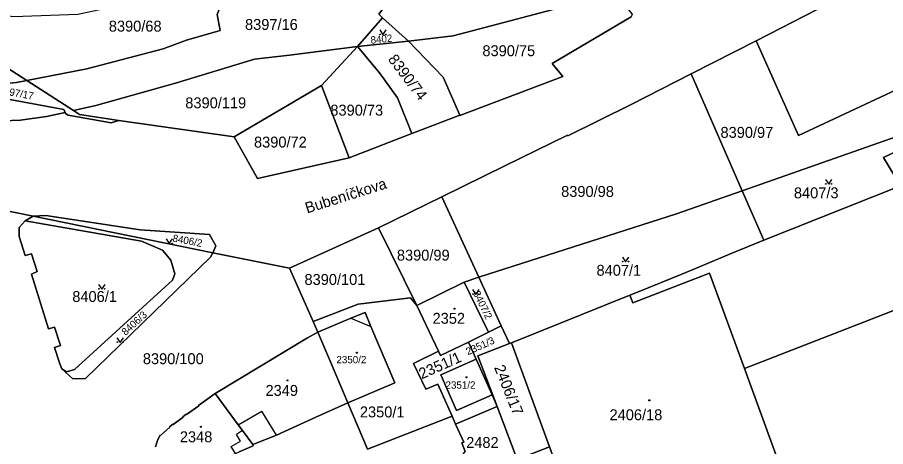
# Model space of a CAD drawing. Extents: x -596233 to -595156, y -1161235 to -1159375.
# Drawn here: x -595787.2 to -595651.9, y -1160390.1 to -1160323.2 of the extents above; entities that cross this region are included whole.
import ezdxf

# ---------------------------------------------------------------- set-up
doc = ezdxf.new("R2010")
doc.units = 0
for name, color, linetype in [('KN_CAR_KR', 7, 'Continuous'), ('KN_KULTURY', 7, 'Continuous'), ('KN_PARC_CIS_POZ', 7, 'Continuous'), ('KN_PARC_CIS_STAV', 7, 'Continuous'), ('KN_PARC_PLOCHA', 7, 'Continuous'), ('KN_ULICE', 7, 'Continuous'), ('parcely_l', 7, 'Continuous')]:
    doc.layers.add(name, color=color, linetype=linetype)

msp = doc.modelspace()

# ---------------------------------------------------------------- linework, layer by layer
at = {"layer": 'KN_CAR_KR'}
for points in [[(-595735.21, -1160370.08), (-595732.08, -1160371.33)], [(-595752.74, -1160386.67), (-595749.06, -1160384.54)], [(-595746.78, -1160388.27), (-595749.06, -1160384.54)], [(-595752.1, -1160387.53), (-595753, -1160388.2)], [(-595752.4, -1160389.21), (-595753, -1160388.2)], [(-595753.83, -1160390.06), (-595752.4, -1160389.21)], [(-595753.2, -1160391.12), (-595753.83, -1160390.06)]]:
    msp.add_lwpolyline(points, dxfattribs=at)
at = {"layer": 'KN_KULTURY'}
for points in [[(-595730.7218, -1160325.1516), (-595730.2218, -1160325.9016), (-595729.7218, -1160325.1516)], [(-595661.3018, -1160348.4516), (-595660.8018, -1160349.2016), (-595660.3018, -1160348.4516)], [(-595763.9918, -1160357.7016), (-595763.4918, -1160358.4516), (-595762.9918, -1160357.7016)], [(-595692.9218, -1160360.5516), (-595692.4218, -1160361.3016), (-595691.9218, -1160360.5516)], [(-595774.5018, -1160364.7916), (-595774.0018, -1160365.5416), (-595773.5018, -1160364.7916)], [(-595716.2518, -1160365.6016), (-595715.7518, -1160366.3516), (-595715.2518, -1160365.6016)], [(-595771.6418, -1160373.1016), (-595771.1418, -1160373.8516), (-595770.6418, -1160373.1016)]]:
    msp.add_lwpolyline(points, dxfattribs=at)
for centre, radius in [((-595730.672, -1160325.8514), 0.05), ((-595729.7726, -1160325.8514), 0.05), ((-595661.252, -1160349.1514), 0.05), ((-595660.3526, -1160349.1514), 0.05), ((-595763.942, -1160358.4014), 0.05), ((-595763.0426, -1160358.4014), 0.05), ((-595692.872, -1160361.2514), 0.05), ((-595691.9726, -1160361.2514), 0.05), ((-595774.452, -1160365.4914), 0.05), ((-595773.5526, -1160365.4914), 0.05), ((-595716.202, -1160366.3014), 0.05), ((-595715.3026, -1160366.3014), 0.05), ((-595719.07, -1160368.58), 0.09), ((-595719.07, -1160368.58), 0.0398), ((-595771.592, -1160373.8014), 0.05), ((-595770.6926, -1160373.8014), 0.05), ((-595734.28, -1160375.44), 0.09), ((-595734.28, -1160375.44), 0.0398), ((-595717.2, -1160379.26), 0.09), ((-595717.2, -1160379.26), 0.0398), ((-595745.09, -1160379.75), 0.09), ((-595745.09, -1160379.75), 0.0398), ((-595688.73, -1160382.86), 0.09), ((-595688.73, -1160382.86), 0.0398), ((-595758.59, -1160386.99), 0.09), ((-595758.59, -1160386.99), 0.0398)]:
    msp.add_circle(centre, radius, dxfattribs=at)
at = {"layer": 'KN_PARC_PLOCHA'}
for points in [[(-595696.7, -1160316.32), (-595698.79, -1160320.68), (-595719.3, -1160326.09), (-595726.25, -1160326.91), (-595730.28, -1160323.27), (-595730.87, -1160322.7), (-595721.74, -1160310.75), (-595722.24, -1160310.2), (-595721.39, -1160308.65), (-595718.1, -1160307.32), (-595709.18, -1160302.14), (-595701.52, -1160310.49)], [(-595607.74, -1160329.05), (-595640.72, -1160338.42), (-595642.49, -1160339.05), (-595645.49, -1160332.25), (-595665.52, -1160341.58), (-595672.11, -1160326.84), (-595662.59, -1160322), (-595652.4, -1160316.87), (-595642.28, -1160311.6), (-595627.5, -1160304.24), (-595622.25, -1160301.58), (-595616.11, -1160318.29), (-595619.53, -1160319.78), (-595615.46, -1160328.52), (-595609.14, -1160325.74)], [(-595721.39, -1160308.65), (-595734.86, -1160314.1), (-595753.34, -1160320.19), (-595755.41, -1160321.18), (-595756.05, -1160322.78), (-595755.55, -1160325.27), (-595760.81, -1160326.77), (-595764.44, -1160328.1), (-595776.34, -1160331.2), (-595785.69, -1160333.05), (-595794.9, -1160327.13), (-595805.62, -1160320.32), (-595787.76, -1160323.08), (-595777.71, -1160322.71), (-595764.1, -1160319.75), (-595751.25, -1160316.43), (-595735.86, -1160311.37), (-595719.4, -1160304.76), (-595720.4, -1160306.86)], [(-595730.28, -1160323.27), (-595734.18, -1160327.74), (-595744.79, -1160329.11), (-595750.24, -1160329.73), (-595762.5, -1160333.43), (-595774.91, -1160336.92), (-595778.4, -1160337.71), (-595785.69, -1160333.05), (-595776.34, -1160331.2), (-595764.44, -1160328.1), (-595760.81, -1160326.77), (-595755.55, -1160325.27), (-595756.05, -1160322.78), (-595755.41, -1160321.18), (-595753.34, -1160320.19), (-595734.86, -1160314.1), (-595721.39, -1160308.65), (-595722.24, -1160310.2), (-595721.74, -1160310.75), (-595730.87, -1160322.7)], [(-595691.57, -1160323.14), (-595703.87, -1160330.38), (-595702.21, -1160332.4), (-595718.23, -1160338.47), (-595718.26, -1160338.42), (-595720.82, -1160332.54), (-595726.25, -1160326.91), (-595719.3, -1160326.09), (-595698.79, -1160320.68), (-595696.7, -1160316.32), (-595691.41, -1160322.71)], [(-595726.25, -1160326.91), (-595734.18, -1160327.74), (-595730.28, -1160323.27)], [(-595642.49, -1160339.05), (-595674.25, -1160350.21), (-595682.22, -1160331.98), (-595672.11, -1160326.84), (-595665.52, -1160341.58), (-595645.49, -1160332.25)], [(-595785.69, -1160333.05), (-595787.3, -1160333.36), (-595794.44, -1160333.96), (-595797.8, -1160333.91), (-595796.88, -1160330.8), (-595795.82, -1160328.61), (-595794.9, -1160327.13)], [(-595739.77, -1160333.83), (-595753.39, -1160341.83), (-595771.37, -1160339.26), (-595777.46, -1160338.33), (-595778.4, -1160337.71), (-595774.91, -1160336.92), (-595762.5, -1160333.43), (-595750.24, -1160329.73), (-595744.79, -1160329.11), (-595734.18, -1160327.74)], [(-595725.74, -1160341.27), (-595735.49, -1160345.06), (-595739.77, -1160333.83), (-595734.18, -1160327.74), (-595730.73, -1160331.83), (-595727.93, -1160335.76)], [(-595718.26, -1160338.42), (-595725.74, -1160341.27), (-595727.93, -1160335.76), (-595730.73, -1160331.83), (-595734.18, -1160327.74), (-595726.25, -1160326.91), (-595720.82, -1160332.54)], [(-595586.91, -1160344.06), (-595634.4, -1160362.54), (-595673.93, -1160377.92), (-595679.38, -1160363.06), (-595691.32, -1160367.68), (-595691.78, -1160366.46), (-595690.55, -1160365.99), (-595683.67, -1160363.2), (-595680.92, -1160362.08), (-595675.99, -1160359.97), (-595670.89, -1160357.92), (-595649.59, -1160349.44), (-595647.5, -1160348.61), (-595639.38, -1160345.46), (-595628.61, -1160341.28), (-595606.33, -1160332.6), (-595603.74, -1160331.6), (-595598.75, -1160329.54), (-595593.23, -1160327.26)], [(-595829.52, -1160329.69), (-595829.33, -1160329.09), (-595817.43, -1160331.14), (-595817.45, -1160331.24), (-595807.95, -1160333.09), (-595808, -1160333.33), (-595800.63, -1160334.73), (-595791.84, -1160336.28), (-595790.97, -1160336.12), (-595790.36, -1160335.65), (-595779.93, -1160337.55), (-595779.72, -1160338.01), (-595782.6, -1160338.67), (-595786.65, -1160339.24), (-595805.96, -1160339.96), (-595821.37, -1160337.19), (-595844.88, -1160332.92), (-595844.26, -1160328.91), (-595830.16, -1160331.7)], [(-595674.25, -1160350.21), (-595684.51, -1160353.82), (-595715.27, -1160363.69), (-595721.04, -1160351.17), (-595711.21, -1160346.34), (-595701.46, -1160341.53), (-595701.4, -1160341.64), (-595691.56, -1160336.77), (-595682.22, -1160331.98)], [(-595778.4, -1160337.71), (-595777.46, -1160338.33), (-595771.37, -1160339.26), (-595772.52, -1160339.65), (-595779.26, -1160338.45), (-595779.64, -1160338.19), (-595779.72, -1160338.01), (-595779.93, -1160337.55), (-595790.36, -1160335.65), (-595790.97, -1160336.12), (-595791.84, -1160336.28), (-595800.63, -1160334.73), (-595800.38, -1160333.33), (-595797.8, -1160333.91), (-595794.44, -1160333.96), (-595787.3, -1160333.36), (-595785.69, -1160333.05)], [(-595735.49, -1160345.06), (-595749.73, -1160348.28), (-595753.39, -1160341.83), (-595739.77, -1160333.83)], [(-595641.98, -1160340.09), (-595652.28, -1160345.01), (-595649.59, -1160349.44), (-595670.89, -1160357.92), (-595674.25, -1160350.21), (-595642.49, -1160339.05)], [(-595639.38, -1160345.46), (-595647.5, -1160348.61), (-595649.59, -1160349.44), (-595652.28, -1160345.01), (-595641.98, -1160340.09)], [(-595581.08, -1160359.55), (-595577.93, -1160367.77), (-595635.48, -1160390.03), (-595637.08, -1160391.7), (-595639.06, -1160392.46), (-595670.32, -1160404.47), (-595699.99, -1160415.86), (-595703.25, -1160407.14), (-595709.3, -1160392.09), (-595704.3, -1160390.07), (-595697.83, -1160407.78), (-595679.4, -1160400.91), (-595678.48, -1160403.35), (-595666.91, -1160399.03), (-595668.88, -1160393.17), (-595668.41, -1160393), (-595673.93, -1160377.92), (-595634.4, -1160362.54), (-595586.91, -1160344.06)], [(-595715.27, -1160363.69), (-595717.59, -1160364.43), (-595724.92, -1160368.09), (-595730.93, -1160355.99), (-595721.04, -1160351.17)], [(-595670.89, -1160357.92), (-595675.99, -1160359.97), (-595680.92, -1160362.08), (-595683.67, -1160363.2), (-595690.55, -1160365.99), (-595691.78, -1160366.46), (-595710.2, -1160373.88), (-595710.52, -1160374.01), (-595711.8, -1160371.23), (-595715.27, -1160363.69), (-595684.51, -1160353.82), (-595674.25, -1160350.21)], [(-595780.22, -1160377.94), (-595780.56, -1160377.19), (-595781.36, -1160374.65), (-595780.44, -1160374.33), (-595781.38, -1160371.44), (-595782.31, -1160371.7), (-595784.94, -1160363.22), (-595784.07, -1160362.77), (-595784.93, -1160360.02), (-595785.91, -1160360.28), (-595786.88, -1160357.32), (-595786.85, -1160355.92), (-595785.94, -1160354.91), (-595767.84, -1160358.07), (-595764.57, -1160359.47), (-595763.25, -1160361.02), (-595762.61, -1160363.17), (-595763, -1160364.16), (-595778.26, -1160378.07), (-595779.48, -1160378.44)], [(-595756.73, -1160359.86), (-595757.05, -1160360.56), (-595776.52, -1160379.47), (-595778.49, -1160379.48), (-595780.22, -1160377.94), (-595779.48, -1160378.44), (-595778.26, -1160378.07), (-595763, -1160364.16), (-595762.61, -1160363.17), (-595763.25, -1160361.02), (-595764.57, -1160359.47), (-595767.84, -1160358.07), (-595785.94, -1160354.91), (-595784.68, -1160354.18)], [(-595756.73, -1160359.86), (-595784.68, -1160354.18), (-595782.73, -1160354.07), (-595768.04, -1160356.3), (-595757.25, -1160357.04), (-595756.23, -1160358.78)], [(-595724.92, -1160368.09), (-595725.95, -1160366.9), (-595734.07, -1160367.9), (-595741.06, -1160370.59), (-595741.47, -1160369.76), (-595744.75, -1160362.29), (-595730.93, -1160355.99)], [(-595673.93, -1160377.92), (-595668.41, -1160393), (-595668.88, -1160393.17), (-595666.91, -1160399.03), (-595678.48, -1160403.35), (-595679.4, -1160400.91), (-595697.83, -1160407.78), (-595704.3, -1160390.07), (-595710.2, -1160373.88), (-595691.78, -1160366.46), (-595691.32, -1160367.68), (-595679.38, -1160363.06)], [(-595713.8, -1160372.26), (-595716.91, -1160373.77), (-595721.23, -1160375.87), (-595721.57, -1160375.17), (-595724.92, -1160368.09), (-595717.59, -1160364.43)], [(-595711.8, -1160371.23), (-595713.8, -1160372.26), (-595717.59, -1160364.43), (-595715.27, -1160363.69)], [(-595724.92, -1160368.09), (-595721.57, -1160375.17), (-595725.44, -1160377.11), (-595723.52, -1160381.09), (-595721.69, -1160380.32), (-595719.46, -1160385.3), (-595732.62, -1160390.47), (-595735.69, -1160383.24), (-595728.35, -1160380.12), (-595732.08, -1160371.33), (-595733.01, -1160369.15), (-595735.21, -1160370.08), (-595740.35, -1160372.26), (-595741.06, -1160370.59), (-595734.07, -1160367.9), (-595725.95, -1160366.9)], [(-595735.69, -1160383.24), (-595738.4, -1160376.87), (-595740.35, -1160372.26), (-595735.21, -1160370.08), (-595733.01, -1160369.15), (-595732.08, -1160371.33), (-595728.35, -1160380.12)], [(-595710.52, -1160374.01), (-595715.45, -1160375.92), (-595712.45, -1160383.8), (-595713.22, -1160381.98), (-595715.71, -1160376.44), (-595716.91, -1160373.77), (-595713.8, -1160372.26), (-595711.8, -1160371.23)], [(-595735.69, -1160383.24), (-595740.65, -1160385.5), (-595746.78, -1160388.27), (-595750.49, -1160389.74), (-595752.1, -1160387.53), (-595752.74, -1160386.67), (-595756.36, -1160381.78), (-595741.98, -1160373.12), (-595740.35, -1160372.26), (-595738.4, -1160376.87)], [(-595715.71, -1160376.44), (-595721.2, -1160378.88), (-595718.74, -1160384.42), (-595713.22, -1160381.98), (-595712.45, -1160383.8), (-595718.9, -1160386.55), (-595719.46, -1160385.3), (-595721.69, -1160380.32), (-595723.52, -1160381.09), (-595725.44, -1160377.11), (-595721.57, -1160375.17), (-595721.23, -1160375.87), (-595716.91, -1160373.77)], [(-595704.3, -1160390.07), (-595709.3, -1160392.09), (-595712.45, -1160383.8), (-595715.45, -1160375.92), (-595710.52, -1160374.01), (-595710.2, -1160373.88)], [(-595713.22, -1160381.98), (-595718.74, -1160384.42), (-595721.2, -1160378.88), (-595715.71, -1160376.44)], [(-595709.3, -1160392.09), (-595711.66, -1160392.98), (-595717.52, -1160395.19), (-595718.6, -1160392.41), (-595717.4, -1160390.81), (-595717.92, -1160389.49), (-595717.64, -1160389.38), (-595718.9, -1160386.55), (-595712.45, -1160383.8)]]:
    msp.add_lwpolyline(points, close=True, dxfattribs=at)
for points in [[(-595662.59, -1160322), (-595672.11, -1160326.84), (-595682.22, -1160331.98), (-595691.56, -1160336.77), (-595701.4, -1160341.64), (-595701.46, -1160341.53), (-595711.21, -1160346.34), (-595721.04, -1160351.17), (-595730.93, -1160355.99), (-595744.75, -1160362.29), (-595756.73, -1160359.86), (-595756.23, -1160358.78), (-595757.25, -1160357.04), (-595768.04, -1160356.3), (-595782.73, -1160354.07), (-595784.68, -1160354.18), (-595803.84, -1160350.29)], [(-595805.96, -1160339.96), (-595786.65, -1160339.24), (-595782.6, -1160338.67), (-595779.72, -1160338.01), (-595779.64, -1160338.19), (-595779.26, -1160338.45), (-595772.52, -1160339.65), (-595771.37, -1160339.26), (-595753.39, -1160341.83), (-595749.73, -1160348.28), (-595735.49, -1160345.06), (-595725.74, -1160341.27), (-595718.26, -1160338.42), (-595718.23, -1160338.47), (-595702.21, -1160332.4), (-595703.87, -1160330.38), (-595691.57, -1160323.14)], [(-595803.84, -1160350.29), (-595784.68, -1160354.18), (-595785.94, -1160354.91), (-595786.85, -1160355.92), (-595786.88, -1160357.32), (-595785.91, -1160360.28), (-595784.93, -1160360.02), (-595784.07, -1160362.77), (-595784.94, -1160363.22), (-595782.31, -1160371.7), (-595781.38, -1160371.44), (-595780.44, -1160374.33), (-595781.36, -1160374.65), (-595780.56, -1160377.19), (-595780.22, -1160377.94), (-595778.49, -1160379.48), (-595776.52, -1160379.47), (-595757.05, -1160360.56), (-595756.73, -1160359.86), (-595744.75, -1160362.29), (-595741.47, -1160369.76), (-595741.06, -1160370.59), (-595740.35, -1160372.26), (-595741.98, -1160373.12), (-595756.36, -1160381.78), (-595758.92, -1160383.66), (-595758.87, -1160383.71), (-595760.81, -1160385.04), (-595760.86, -1160384.99), (-595761.36, -1160385.4), (-595761.31, -1160385.45), (-595762.87, -1160386.61), (-595762.92, -1160386.56), (-595763.44, -1160387), (-595763.39, -1160387.05), (-595764.85, -1160388.35), (-595764.9, -1160388.29), (-595765.3, -1160388.96), (-595765.65, -1160390.07)], [(-595765.65, -1160390.07), (-595765.3, -1160388.96), (-595764.9, -1160388.29), (-595764.85, -1160388.35), (-595763.39, -1160387.05), (-595763.44, -1160387), (-595762.92, -1160386.56), (-595762.87, -1160386.61), (-595761.31, -1160385.45), (-595761.36, -1160385.4), (-595760.86, -1160384.99), (-595760.81, -1160385.04), (-595758.87, -1160383.71), (-595758.92, -1160383.66), (-595756.36, -1160381.78), (-595752.74, -1160386.67), (-595752.1, -1160387.53), (-595750.49, -1160389.74), (-595750.42, -1160389.92), (-595752.61, -1160390.87)], [(-595752.61, -1160390.87), (-595750.42, -1160389.92), (-595750.49, -1160389.74), (-595746.78, -1160388.27), (-595740.65, -1160385.5), (-595735.69, -1160383.24), (-595732.62, -1160390.47), (-595719.46, -1160385.3), (-595718.9, -1160386.55), (-595717.64, -1160389.38), (-595717.92, -1160389.49), (-595717.4, -1160390.81)]]:
    msp.add_lwpolyline(points, dxfattribs=at)
at = {"layer": 'parcely_l'}
for points in [[(-595672.11, -1160326.84), (-595662.59, -1160322), (-595652.4, -1160316.87), (-595642.28, -1160311.6), (-595627.5, -1160304.24), (-595622.25, -1160301.58)], [(-595721.39, -1160308.65), (-595734.86, -1160314.1), (-595753.34, -1160320.19), (-595755.41, -1160321.18), (-595756.05, -1160322.78), (-595755.55, -1160325.27), (-595760.81, -1160326.77), (-595764.44, -1160328.1), (-595776.34, -1160331.2), (-595785.69, -1160333.05)], [(-595730.28, -1160323.27), (-595730.87, -1160322.7), (-595721.74, -1160310.75), (-595722.24, -1160310.2), (-595721.39, -1160308.65)], [(-595696.7, -1160316.32), (-595698.79, -1160320.68), (-595719.3, -1160326.09), (-595726.25, -1160326.91)], [(-595734.18, -1160327.74), (-595730.28, -1160323.27)], [(-595726.25, -1160326.91), (-595730.28, -1160323.27)], [(-595691.57, -1160323.14), (-595703.87, -1160330.38), (-595702.21, -1160332.4), (-595718.23, -1160338.47), (-595718.26, -1160338.42)], [(-595672.11, -1160326.84), (-595682.22, -1160331.98)], [(-595642.49, -1160339.05), (-595645.49, -1160332.25), (-595665.52, -1160341.58), (-595672.11, -1160326.84)], [(-595794.9, -1160327.13), (-595785.69, -1160333.05)], [(-595778.4, -1160337.71), (-595774.91, -1160336.92), (-595762.5, -1160333.43), (-595750.24, -1160329.73), (-595744.79, -1160329.11), (-595734.18, -1160327.74)], [(-595739.77, -1160333.83), (-595734.18, -1160327.74)], [(-595734.18, -1160327.74), (-595726.25, -1160326.91)], [(-595734.18, -1160327.74), (-595730.73, -1160331.83), (-595727.93, -1160335.76), (-595725.74, -1160341.27)], [(-595726.25, -1160326.91), (-595720.82, -1160332.54), (-595718.26, -1160338.42)], [(-595721.04, -1160351.17), (-595711.21, -1160346.34), (-595701.46, -1160341.53), (-595701.4, -1160341.64), (-595691.56, -1160336.77), (-595682.22, -1160331.98)], [(-595682.22, -1160331.98), (-595674.25, -1160350.21)], [(-595779.72, -1160338.01), (-595782.6, -1160338.67), (-595786.65, -1160339.24), (-595805.96, -1160339.96), (-595821.37, -1160337.19), (-595844.88, -1160332.92)], [(-595785.69, -1160333.05), (-595787.3, -1160333.36), (-595794.44, -1160333.96), (-595797.8, -1160333.91)], [(-595785.69, -1160333.05), (-595778.4, -1160337.71)], [(-595800.63, -1160334.73), (-595791.84, -1160336.28), (-595790.97, -1160336.12), (-595790.36, -1160335.65), (-595779.93, -1160337.55), (-595779.72, -1160338.01)], [(-595739.77, -1160333.83), (-595753.39, -1160341.83)], [(-595735.49, -1160345.06), (-595739.77, -1160333.83)], [(-595771.37, -1160339.26), (-595772.52, -1160339.65), (-595779.26, -1160338.45), (-595779.64, -1160338.19), (-595779.72, -1160338.01)], [(-595771.37, -1160339.26), (-595777.46, -1160338.33), (-595778.4, -1160337.71)], [(-595718.26, -1160338.42), (-595725.74, -1160341.27)], [(-595753.39, -1160341.83), (-595771.37, -1160339.26)], [(-595674.25, -1160350.21), (-595642.49, -1160339.05)], [(-595641.98, -1160340.09), (-595652.28, -1160345.01), (-595649.59, -1160349.44)], [(-595725.74, -1160341.27), (-595735.49, -1160345.06)], [(-595735.49, -1160345.06), (-595749.73, -1160348.28), (-595753.39, -1160341.83)], [(-595586.91, -1160344.06), (-595634.4, -1160362.54), (-595673.93, -1160377.92)], [(-595670.89, -1160357.92), (-595649.59, -1160349.44)], [(-595803.84, -1160350.29), (-595784.68, -1160354.18)], [(-595730.93, -1160355.99), (-595721.04, -1160351.17)], [(-595715.27, -1160363.69), (-595721.04, -1160351.17)], [(-595715.27, -1160363.69), (-595684.51, -1160353.82), (-595674.25, -1160350.21)], [(-595674.25, -1160350.21), (-595670.89, -1160357.92)], [(-595780.22, -1160377.94), (-595780.56, -1160377.19), (-595781.36, -1160374.65), (-595780.44, -1160374.33), (-595781.38, -1160371.44), (-595782.31, -1160371.7), (-595784.94, -1160363.22), (-595784.07, -1160362.77), (-595784.93, -1160360.02), (-595785.91, -1160360.28), (-595786.88, -1160357.32), (-595786.85, -1160355.92), (-595785.94, -1160354.91)], [(-595784.68, -1160354.18), (-595785.94, -1160354.91)], [(-595785.94, -1160354.91), (-595767.84, -1160358.07), (-595764.57, -1160359.47), (-595763.25, -1160361.02), (-595762.61, -1160363.17), (-595763, -1160364.16), (-595778.26, -1160378.07), (-595779.48, -1160378.44), (-595780.22, -1160377.94)], [(-595756.73, -1160359.86), (-595756.23, -1160358.78), (-595757.25, -1160357.04), (-595768.04, -1160356.3), (-595782.73, -1160354.07), (-595784.68, -1160354.18)], [(-595784.68, -1160354.18), (-595756.73, -1160359.86)], [(-595744.75, -1160362.29), (-595730.93, -1160355.99)], [(-595724.92, -1160368.09), (-595730.93, -1160355.99)], [(-595670.89, -1160357.92), (-595675.99, -1160359.97), (-595680.92, -1160362.08), (-595683.67, -1160363.2), (-595690.55, -1160365.99), (-595691.78, -1160366.46)], [(-595780.22, -1160377.94), (-595778.49, -1160379.48), (-595776.52, -1160379.47), (-595757.05, -1160360.56), (-595756.73, -1160359.86)], [(-595756.73, -1160359.86), (-595744.75, -1160362.29)], [(-595744.75, -1160362.29), (-595741.47, -1160369.76), (-595741.06, -1160370.59)], [(-595691.78, -1160366.46), (-595691.32, -1160367.68), (-595679.38, -1160363.06), (-595673.93, -1160377.92)], [(-595717.59, -1160364.43), (-595724.92, -1160368.09)], [(-595715.27, -1160363.69), (-595717.59, -1160364.43)], [(-595713.8, -1160372.26), (-595717.59, -1160364.43)], [(-595711.8, -1160371.23), (-595715.27, -1160363.69)], [(-595741.06, -1160370.59), (-595734.07, -1160367.9), (-595725.95, -1160366.9), (-595724.92, -1160368.09)], [(-595691.78, -1160366.46), (-595710.2, -1160373.88)], [(-595724.92, -1160368.09), (-595721.57, -1160375.17)], [(-595735.69, -1160383.24), (-595728.35, -1160380.12), (-595732.08, -1160371.33), (-595733.01, -1160369.15), (-595735.21, -1160370.08), (-595740.35, -1160372.26)], [(-595740.35, -1160372.26), (-595741.06, -1160370.59)], [(-595711.8, -1160371.23), (-595713.8, -1160372.26)], [(-595710.52, -1160374.01), (-595711.8, -1160371.23)], [(-595740.35, -1160372.26), (-595741.98, -1160373.12), (-595756.36, -1160381.78)], [(-595735.69, -1160383.24), (-595738.4, -1160376.87), (-595740.35, -1160372.26)], [(-595716.91, -1160373.77), (-595713.8, -1160372.26)], [(-595721.57, -1160375.17), (-595721.23, -1160375.87), (-595716.91, -1160373.77)], [(-595716.91, -1160373.77), (-595715.71, -1160376.44)], [(-595712.45, -1160383.8), (-595715.45, -1160375.92), (-595710.52, -1160374.01)], [(-595710.52, -1160374.01), (-595710.2, -1160373.88)], [(-595710.2, -1160373.88), (-595704.3, -1160390.07)], [(-595721.57, -1160375.17), (-595725.44, -1160377.11), (-595723.52, -1160381.09), (-595721.69, -1160380.32), (-595719.46, -1160385.3)], [(-595713.22, -1160381.98), (-595718.74, -1160384.42), (-595721.2, -1160378.88), (-595715.71, -1160376.44)], [(-595715.71, -1160376.44), (-595713.22, -1160381.98)], [(-595673.93, -1160377.92), (-595668.41, -1160393), (-595668.88, -1160393.17), (-595666.91, -1160399.03), (-595678.48, -1160403.35), (-595679.4, -1160400.91), (-595697.83, -1160407.78), (-595704.3, -1160390.07)], [(-595756.36, -1160381.78), (-595758.92, -1160383.66), (-595758.87, -1160383.71), (-595760.81, -1160385.04), (-595760.86, -1160384.99), (-595761.36, -1160385.4), (-595761.31, -1160385.45), (-595762.87, -1160386.61), (-595762.92, -1160386.56), (-595763.44, -1160387), (-595763.39, -1160387.05), (-595764.85, -1160388.35), (-595764.9, -1160388.29), (-595765.3, -1160388.96), (-595765.65, -1160390.07)], [(-595750.49, -1160389.74), (-595752.1, -1160387.53), (-595752.74, -1160386.67), (-595756.36, -1160381.78)], [(-595713.22, -1160381.98), (-595712.45, -1160383.8)], [(-595750.49, -1160389.74), (-595746.78, -1160388.27), (-595740.65, -1160385.5), (-595735.69, -1160383.24)], [(-595719.46, -1160385.3), (-595732.62, -1160390.47), (-595735.69, -1160383.24)], [(-595718.9, -1160386.55), (-595712.45, -1160383.8)], [(-595709.3, -1160392.09), (-595712.45, -1160383.8)], [(-595719.46, -1160385.3), (-595718.9, -1160386.55)], [(-595717.52, -1160395.19), (-595718.6, -1160392.41), (-595717.4, -1160390.81), (-595717.92, -1160389.49), (-595717.64, -1160389.38), (-595718.9, -1160386.55)], [(-595763.67, -1160395.64), (-595753.2, -1160391.12), (-595752.61, -1160390.87), (-595750.42, -1160389.92), (-595750.49, -1160389.74)]]:
    msp.add_lwpolyline(points, dxfattribs=at)

# ---------------------------------------------------------------- texts
at = {"layer": 'KN_PARC_CIS_POZ'}
for s, p in [('8390/68', (-595772.9066, -1160325.42)), ('8397/16', (-595751.6966, -1160325.16)), ('8390/75', (-595714.7266, -1160329.25)), ('8390/119', (-595760.9966, -1160337.37)), ('8390/73', (-595738.4066, -1160338.51)), ('8390/97', (-595677.6466, -1160341.97)), ('8390/72', (-595750.2966, -1160343.48)), ('8390/98', (-595702.4666, -1160351.17)), ('8407/3', (-595666.2166, -1160351.39)), ('8390/99', (-595728.0466, -1160361.09)), ('8407/1', (-595696.9566, -1160363.45)), ('8390/101', (-595742.4366, -1160364.88)), ('8406/1', (-595778.5966, -1160367.53)), ('8390/100', (-595767.6066, -1160377.22)), ('2482', (-595717.2566, -1160390.27))]:
    msp.add_text(s, height=1.7, dxfattribs=at).set_placement(p)
for s, height, rotation, p in [('8402', 1.14, 5.769606, (-595732.0794, -1160327.3201)), ('8390/74', 1.7, 307.202695, (-595729.5162, -1160329.7565)), ('8397/17', 1.14, 349.563119, (-595790.1471, -1160335.0416)), ('8406/2', 1.14, 349.435919, (-595763.0552, -1160358.1178)), ('8407/2', 1.14, 296.175443, (-595716.2148, -1160366.1513)), ('8406/3', 1.14, 42.561287, (-595770.289, -1160372.8347)), ('2351/3', 1.14, 24.1991, (-595716.9764, -1160375.843)), ('2351/1', 1.7, 24.062186, (-595724.1681, -1160379.5939)), ('2406/17', 1.7, 291.865783, (-595712.9304, -1160377.7311))]:
    msp.add_text(s, height=height, rotation=rotation, dxfattribs=at).set_placement(p)
at = {"layer": 'KN_PARC_CIS_STAV'}
for s, height, p in [('2352', 1.7, (-595722.4866, -1160370.93)), ('2350/2', 1.14, (-595737.46, -1160377.08)), ('2349', 1.7, (-595748.5066, -1160382.16)), ('2351/2', 1.14, (-595720.47, -1160381.04)), ('2350/1', 1.7, (-595733.8066, -1160385.51)), ('2406/18', 1.7, (-595694.9266, -1160385.95)), ('2348', 1.7, (-595761.8466, -1160389.38))]:
    msp.add_text(s, height=height, dxfattribs=at).set_placement(p)
at = {"layer": 'KN_ULICE'}
msp.add_text('Bubeníčkova', height=1.7, rotation=17.496228, dxfattribs=at).set_placement((-595742.0271, -1160353.7558))

doc.saveas('drawing.dxf')
